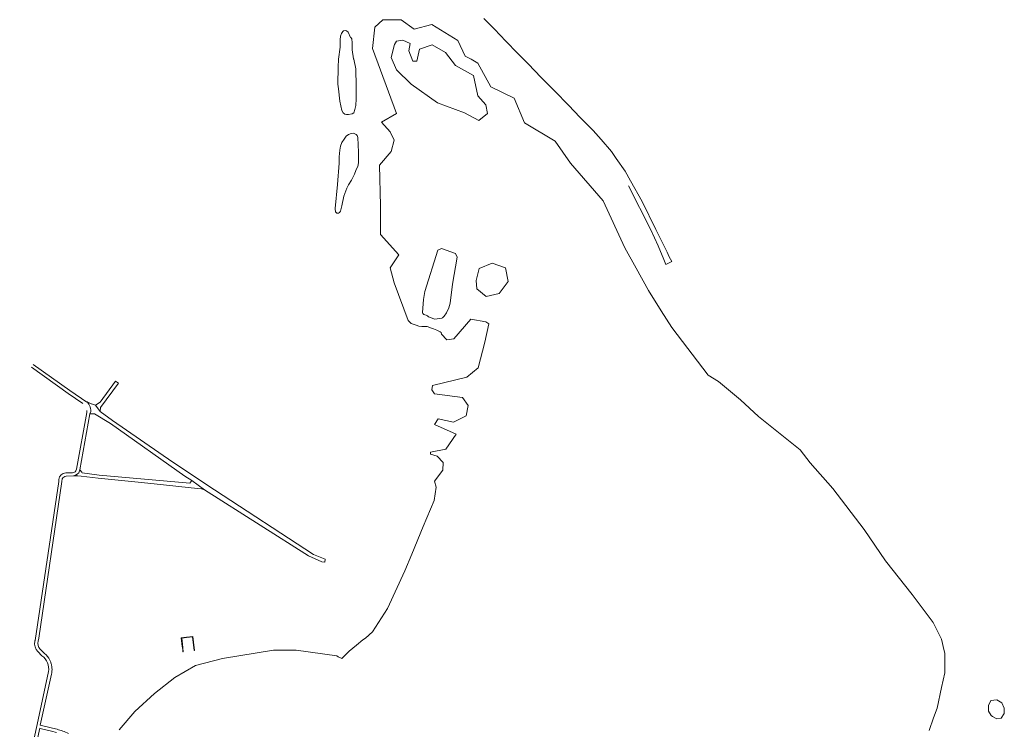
# Model space of a CAD drawing. Header units: metres. Extents: x 166325 to 190320, y 381923 to 404576.
# Tile 426 of 656: x 177898 to 178840, y 387556 to 388235. Entities that reach past the tile are written whole.
import ezdxf

# ---------------------------------------------------------------- set-up
doc = ezdxf.new("R2010")
doc.units = ezdxf.units.M
for name, color, linetype, lineweight in [('B-WE-OG-WATER_BEEK-GV', 8, 'Continuous', 18), ('B-WE-OG-WATER_MEER-GV', 8, 'Continuous', 18), ('B-WE-VH-VERHARDING_ASFALT-GV', 8, 'Continuous', 18), ('B-WE-VH-VERHARDING_BETONSTRAATSTEEN-GV', 8, 'Continuous', 18), ('B-WE-VH-VERHARDING_FUNDERING_ZAND-GV', 8, 'Continuous', 18)]:
    doc.layers.add(name, color=color, linetype=linetype, lineweight=lineweight)

msp = doc.modelspace()

# ---------------------------------------------------------------- linework, layer by layer
at = {"layer": 'B-WE-OG-WATER_BEEK-GV', "flags": 128}
for points in [[(178521.396, 388003.922), (178518.935, 388008.483), (178516.925, 388013.001), (178510.542, 388025.519), (178506.148, 388034.636), (178492.967, 388061.235), (178482.09, 388081.153), (178476.751, 388090.437), (178468.226, 388102.302), (178463.692, 388109.037), (178453.838, 388120.767), (178446.273, 388129.14), (178433.712, 388141.759), (178422.551, 388153.312), (178409.708, 388166.916), (178396.631, 388180.025), (178384.004, 388193.094), (178373.836, 388203.214), (178362.761, 388214.596), (178351.707, 388226.149), (178342.894, 388235.181), (178341.709, 388236.463)], [(178480.178, 388076.277), (178501.403, 388034.264), (178508.381, 388019.057), (178513.76, 388005.825), (178515.898, 388001.157), (178521.396, 388003.922)]]:
    msp.add_lwpolyline(points, dxfattribs=at)
at = {"layer": 'B-WE-OG-WATER_MEER-GV', "flags": 128}
for points in [[(178726.044, 387717.473), (178705.464, 387747.526), (178675.41, 387786.726), (178653.85, 387811.389), (178644.214, 387823.639), (178604.36, 387855.816), (178587.21, 387871.496), (178566.14, 387889.299), (178556.34, 387895.343), (178521.55, 387940.913), (178511.424, 387956.756), (178499.174, 387976.03), (178487.414, 387997.426), (178476.634, 388016.863), (178455.89, 388062.106), (178424.694, 388097.876), (178409.83, 388118.946), (178380.594, 388136.423), (178370.794, 388160.27), (178348.254, 388170.886), (178336.004, 388193.753), (178329.585, 388197.31), (178323.917, 388200.45), (178316.894, 388215.15), (178291.904, 388230.503), (178275.08, 388226.256), (178262.667, 388235.076), (178245.027, 388234.913), (178237.35, 388228.216), (178235.064, 388207.8), (178258.094, 388145.57), (178243.884, 388137.24), (178252.05, 388127.93), (178255.807, 388119.926), (178252.867, 388108.983), (178241.76, 388095.998), (178242.822, 388057.125), (178242.659, 388029.603), (178260.217, 388010.33), (178252.132, 387997.998), (178255.889, 387983.543), (178269.2, 387947.528), (178272.14, 387944.506), (178276.977, 387943.072), (178279.475, 387942.183), (178282.277, 387941.652), (178284.859, 387941.743), (178287.344, 387941.802), (178291.458, 387940.314), (178293.466, 387939.558), (178296.825, 387938.374), (178300.015, 387936.69), (178300.874, 387935.857), (178301.086, 387934.553), (178306.114, 387929.071), (178312.892, 387930.051), (178329.307, 387948.916), (178343.435, 387946.14), (178346.375, 387944.261), (178342.7, 387926.703), (178336.085, 387902.121), (178325.305, 387893.383), (178292.557, 387885.461), (178291.822, 387881.133), (178294.517, 387877.376), (178321.14, 387873.864), (178326.53, 387866.188), (178324.652, 387856.224), (178312.484, 387850.344), (178298.11, 387853.529), (178294.517, 387847.976), (178315.26, 387838.748), (178305.379, 387824.456), (178290.679, 387821.516), (178290.515, 387819.719), (178297.13, 387817.678), (178302.602, 387811.553), (178302.275, 387804.448), (178294.517, 387793.831), (178296.15, 387788.196), (178294.272, 387775.293), (178283.655, 387750.303), (178272.794, 387724.006), (178266.015, 387708.081), (178249.519, 387671.984), (178235.084, 387649.751), (178228.408, 387643.687), (178225.794, 387641.992), (178219.976, 387637.092), (178212.891, 387631.09), (178207.134, 387625.353), (178205.897, 387624.274), (178202.213, 387625.679), (178201.029, 387626.68), (178162.031, 387632.033), (178140.419, 387632.115), (178091.755, 387624.158), (178065.909, 387617.437), (178045.89, 387606.094), (178026.57, 387590.824), (178007.652, 387573.375), (177992.894, 387556.134)], [(178767.531, 387555.446), (178771.917, 387567.324), (178775.371, 387576.679), (178779.534, 387596.36), (178782.557, 387610.653), (178782.557, 387629.273), (178782.03, 387631.675), (178779.617, 387642.666), (178771.451, 387658.673), (178751.524, 387685.459), (178726.044, 387717.473)]]:
    msp.add_lwpolyline(points, dxfattribs=at)
for points in [[(178219.109, 388188.339), (178217.158, 388197.357), (178217.044, 388197.778), (178215.783, 388206.364), (178215.629, 388212.977), (178215.5, 388216.777), (178214.639, 388217.716), (178213.942, 388218.214), (178212.005, 388223.232), (178210.409, 388224.574), (178208.869, 388224.958), (178207.26, 388224.578), (178206.637, 388223.88), (178205.343, 388222.054), (178204.459, 388219.423), (178204.081, 388215.998), (178204.063, 388209.031), (178202.755, 388197.338), (178202.238, 388189.826), (178202.102, 388173.595), (178202.518, 388169.202), (178203.823, 388157.438), (178205.773, 388148.373), (178207.215, 388145.969), (178208.745, 388144.952), (178210.256, 388144.539), (178212.17, 388144.613), (178215.569, 388145.316), (178217.264, 388146.147), (178218.392, 388149.179), (178219.087, 388153.13), (178219.156, 388153.995), (178219.51, 388158.412), (178219.51, 388158.661), (178219.469, 388162.195), (178219.364, 388171.361)], [(178297.457, 388155.696), (178272.14, 388173.5), (178258.094, 388187.22), (178252.867, 388198.98), (178256.134, 388211.393), (178258.257, 388214.66), (178264.137, 388215.476), (178271.324, 388212.373), (178270.017, 388205.35), (178273.61, 388195.55), (178277.694, 388195.55), (178280.144, 388206.983), (178292.23, 388211.23), (178304.97, 388203.88), (178314.444, 388191.303), (178331.757, 388181.83), (178336.004, 388162.23), (178343.68, 388153.736), (178345.314, 388145.57), (178336.984, 388138.71), (178323.1, 388146.223)], [(178219.31, 388090.924), (178219.911, 388092.435), (178221.245, 388094.845), (178221.756, 388098.347), (178221.77, 388108.492), (178221.07, 388122.561), (178220.537, 388124.562), (178219.552, 388125.348), (178217.687, 388126.24), (178216.645, 388126.653), (178214.577, 388126.436), (178212.231, 388125.482), (178209.952, 388123.906), (178207.947, 388120.894), (178205.934, 388117.681), (178204.417, 388114.391), (178203.857, 388110.545), (178203.37, 388103.894), (178203.151, 388097.904), (178201.641, 388077.416), (178199.458, 388054.709), (178199.39, 388053.666), (178199.618, 388052.182), (178199.875, 388051.445), (178200.974, 388050.257), (178202.639, 388050.159), (178203.434, 388050.732), (178204.431, 388052.07), (178205.73, 388057.093), (178207.752, 388066.546), (178210.456, 388074.15), (178212.311, 388077.344), (178214.921, 388081.839), (178217.885, 388087.337)], [(178290.636, 387950.298), (178288.686, 387950.949), (178287.631, 387952.07), (178286.628, 387952.752), (178285.276, 387952.884), (178284.218, 387953.21), (178283.212, 387954.247), (178282.933, 387955.281), (178283.9, 387967.618), (178285.207, 387975.295), (178297.62, 388014.74), (178301.05, 388016.291), (178314.444, 388011.555), (178316.077, 388008.206), (178311.732, 387982.242), (178309.546, 387964.174), (178308.087, 387959.555), (178305.98, 387954.855), (178303.721, 387951.701), (178302.01, 387950.169), (178301.327, 387949.841), (178299.473, 387949.256), (178296.925, 387949.15), (178294.587, 387948.852)], [(178343.762, 387970.354), (178334.942, 387977.867), (178334.289, 387985.707), (178337.065, 387997.385), (178349.479, 388002.204), (178362.3, 387997.794), (178364.832, 387984.645), (178356.339, 387973.375)], [(178827.147, 387569.807), (178828.196, 387568.752), (178832.266, 387566.354), (178836.685, 387567.277), (178839.573, 387571.516), (178839.547, 387576.73), (178837.239, 387581.744), (178832.361, 387584.608), (178826.822, 387584.076), (178824.413, 387579.373), (178824.598, 387573.741)]]:
    msp.add_lwpolyline(points, close=True, dxfattribs=at)
at = {"layer": 'B-WE-VH-VERHARDING_ASFALT-GV', "flags": 128}
for points in [[(177961.737, 387869.258), (177945.696, 387880.503), (177910.447, 387905.459)], [(177908.768, 387902.927), (177944.121, 387877.805), (177958.151, 387868.045)], [(177961.737, 387859.454), (177952.103, 387805.164)], [(177954.882, 387803.825), (177955.058, 387804.79), (177964.779, 387858.125), (177964.984, 387859.252), (177964.989, 387859.29), (177964.994, 387859.328)], [(177948.235, 387801.858), (177941.667, 387801.87)], [(177935.098, 387795.431), (177934.964, 387793.646), (177912.316, 387641.303)], [(177915.36, 387640.835), (177915.789, 387643.72), (177938.041, 387793.341), (177938.414, 387795.924)], [(177942.043, 387798.708), (177948.978, 387798.986)], [(177914.877, 387630.798), (177918.931, 387626.813)], [(177921.264, 387628.956), (177918.161, 387632.017), (177917.068, 387633.095)], [(177925.266, 387611.619), (177914.361, 387561.159), (177898.177, 387486.865), (177897.648, 387483.877), (177897.626, 387483.066)], [(177933.36, 387556.482), (177928.936, 387557.569), (177917.241, 387560.442), (177927.934, 387609.112), (177928.265, 387610.621)], [(177902.132, 387490.482), (177916.771, 387557.432), (177918.501, 387557.009), (177928.213, 387554.631), (177932.868, 387553.491)]]:
    msp.add_lwpolyline(points, dxfattribs=at)
at = {"layer": 'B-WE-VH-VERHARDING_ASFALT-GV'}
for points in [[(177961.816, 387861.536, -0.0590657), (177961.737, 387859.454)], [(177941.667, 387801.87, 0.3732677), (177935.098, 387795.431)], [(177949.931, 387802.389, -0.1009031), (177948.235, 387801.858)], [(177948.978, 387798.986, 0.3249645), (177954.882, 387803.825)], [(177952.103, 387805.164, -0.2051836), (177949.931, 387802.389)], [(177938.414, 387795.924, -0.2530029), (177942.043, 387798.708)], [(177912.162, 387640.653, 0.2402318), (177914.877, 387630.798)], [(177912.316, 387641.303, 0.0152572), (177912.162, 387640.653)], [(177917.068, 387633.095, -0.2471727), (177915.36, 387640.835)], [(177918.931, 387626.813, -0.2631645), (177925.266, 387611.619)], [(177926.508, 387622.564, 0.1095205), (177921.264, 387628.956)], [(177927.568, 387620.032, 0.0348414), (177926.508, 387622.564)], [(177928.355, 387616.756, 0.0434584), (177927.568, 387620.032)], [(177928.265, 387610.621, 0.0809018), (177928.355, 387616.756)], [(177944.261, 387552.606, 0.03619), (177933.36, 387556.482)]]:
    msp.add_lwpolyline(points, format="xyb", dxfattribs=at)
at = {"layer": 'B-WE-VH-VERHARDING_BETONSTRAATSTEEN-GV', "flags": 128}
msp.add_lwpolyline([(178064.631, 387631.751), (178064.942, 387631.785), (178063.296, 387645.255), (178057.308, 387644.543), (178052.256, 387643.924), (178053.211, 387635.738), (178053.359, 387634.668), (178053.625, 387632.458), (178053.838, 387630.502), (178054.148, 387630.538), (178053.277, 387637.942), (178052.607, 387643.658), (178057.357, 387644.222), (178063.029, 387644.898)], close=True, dxfattribs=at)
at = {"layer": 'B-WE-VH-VERHARDING_FUNDERING_ZAND-GV', "flags": 128}
msp.add_lwpolyline([(177992.093, 387887.501), (177989.384, 387889.496), (177974.667, 387869.52), (177970.056, 387866.478), (177974.648, 387860.41), (177974.82, 387864.139)], close=True, dxfattribs=at)
for points in [[(178044.223, 387811.918), (177986.567, 387851.798), (177974.648, 387860.41), (177970.056, 387866.478), (177966.212, 387867.762), (177965.874, 387867.875), (177962.099, 387869.603)], [(177965.48, 387859.186), (177964.984, 387859.252), (177964.779, 387858.125), (177968.125, 387858.236), (177969.334, 387858.276), (177984.528, 387848.986), (178055.532, 387798.714), (178062.238, 387794.334), (178074.281, 387785.575), (178127.656, 387751.771), (178173.864, 387722.353), (178186.614, 387716.6), (178189.47, 387716.279), (178189.805, 387719.26), (178178.683, 387723.524), (178084.016, 387785.677), (178044.223, 387811.918)], [(177973.587, 387799.52), (177957.345, 387801.867), (177956.945, 387802.379), (177955.058, 387804.79), (177954.882, 387803.825)], [(177948.978, 387798.986), (177953.226, 387798.819), (177956.304, 387798.71), (177972.646, 387796.537), (178014.019, 387792.517), (178029.118, 387791.05), (178067.575, 387786.944), (178071.681, 387786.533), (178074.281, 387785.575), (178062.238, 387794.334), (178060.458, 387792.008), (177973.587, 387799.52)]]:
    msp.add_lwpolyline(points, dxfattribs=at)
at = {"layer": 'B-WE-VH-VERHARDING_FUNDERING_ZAND-GV'}
msp.add_lwpolyline([(177962.099, 387869.603, -0.2272667), (177965.48, 387859.186)], format="xyb", dxfattribs=at)

doc.saveas('drawing.dxf')
